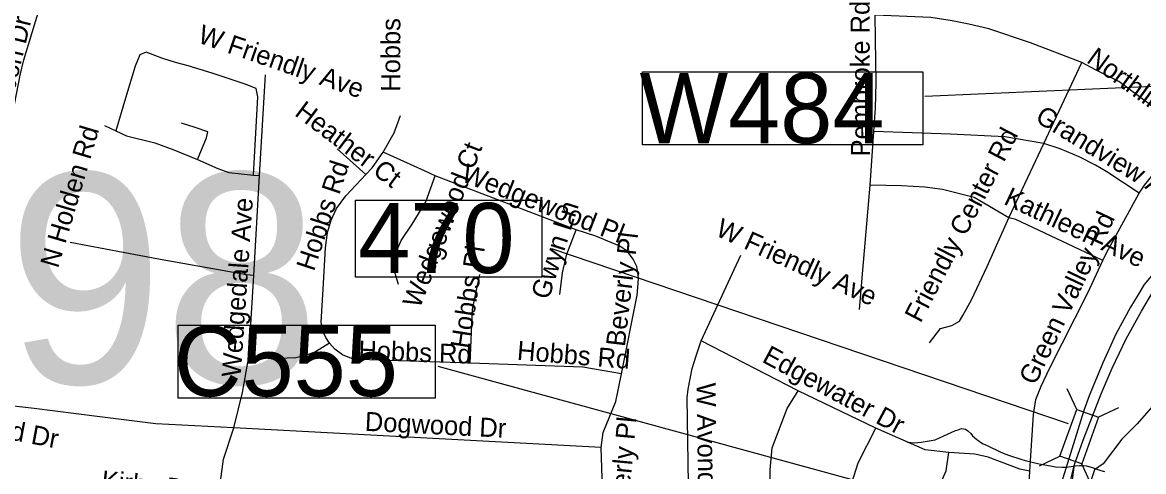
# Model space of a CAD drawing. Extents: x 1662474 to 1856135, y 779280 to 917889.
# Drawn here: x 1749630 to 1755228, y 849614 to 851857 of the extents above; entities that cross this region are included whole.
import ezdxf

# ---------------------------------------------------------------- set-up
doc = ezdxf.new("R2010")
doc.units = 0
for name, color, linetype in [('Exist Hydrographic Creek Single Shore', 7, 'Continuous'), ('Exist Hydrographic Misc Water Feature', 7, 'Continuous'), ('Exist Road Non-System Structure Non-Sys Other Number Label', 7, 'Continuous'), ('Exist Road Non-System Type 51', 7, 'Continuous'), ('Exist Road Non-System Type 51 Label', 7, 'Continuous'), ('Exist Road Primary Interstate Ramp 1 Lane Attributed', 7, 'Continuous'), ('Exist Road Secondary Structure Standard Bridge CELL', 7, 'Continuous'), ('Exist Road Secondary Structure Standard Bridge Number Label', 7, 'Continuous'), ('Exist Road Secondary Type 51 Divided Attributed', 7, 'Continuous'), ('Exist Vertical Profile Horizontal Axis Label Major', 7, 'Continuous'), ('Prop Superelevation Label', 7, 'Continuous')]:
    doc.layers.add(name, color=color, linetype=linetype)

msp = doc.modelspace()

# ---------------------------------------------------------------- linework, layer by layer
at = {"layer": 'Exist Hydrographic Creek Single Shore'}
msp.add_lwpolyline([(1755265.4, 849931.6), (1755196.2, 849852.1), (1755118.4, 849775.6), (1755026.5, 849652.6), (1754981.9, 849622.1), (1754965.9, 849573.3)], dxfattribs=at)
at = {"layer": 'Exist Hydrographic Misc Water Feature'}
msp.add_lwpolyline([(1754049, 849761.4), (1754083.8, 849758), (1754117.4, 849760.3), (1754187.4, 849772.8), (1754230.5, 849793.3), (1754266.2, 849808.9), (1754288.3, 849818.6), (1754301.3, 849822.1), (1754317.9, 849829), (1754338.2, 849826.5), (1754349.7, 849817.9), (1754365.4, 849804.4), (1754373, 849792.9), (1754395.5, 849775), (1754405.3, 849767), (1754413.1, 849761), (1754427.3, 849752.8), (1754435.3, 849748.8), (1754457, 849738.6), (1754508.9, 849714.1), (1754526.9, 849706), (1754552.8, 849695.8), (1754614.7, 849675.2), (1754636.6, 849669), (1754706.5, 849652.5), (1754762.5, 849642.1), (1754788.4, 849637.9), (1754820.4, 849635.6), (1754840.2, 849635.4), (1754866.5, 849639.2), (1754886.4, 849643), (1754908.5, 849644.8), (1754928.4, 849644.7), (1754942.6, 849642.5), (1754970.2, 849634.3), (1755014.3, 849620), (1755032.2, 849613.8)], dxfattribs=at)
at = {"layer": 'Exist Road Non-System Type 51'}
for p, q in [((1754729.4, 851252.8), (1754918.9, 851656.7)), ((1750814.2, 851092.9), (1750843.1, 851594.8)), ((1750040.2, 851342.5), (1750095.9, 851316.2)), ((1753863, 851043.6), (1753881.6, 851312.1)), ((1754554.4, 850880.9), (1754729.4, 851252.8)), ((1751344.4, 851096.9), (1751200.4, 851225.8)), ((1750783, 851094.2), (1750814.2, 851092.9)), ((1750784.9, 850593.8), (1750814.2, 851092.9)), ((1752395.2, 850820.8), (1751690.1, 851090.4)), ((1753019.1, 850266.7), (1753216, 850693.8)), ((1750760.6, 850186.4), (1750784.9, 850593.8)), ((1753502.4, 850017.6), (1753019.1, 850266.7)), ((1753890.9, 849831.2), (1753502.4, 850017.6)), ((1752519.9, 849734.7), (1750685.9, 849832.1))]:
    msp.add_line(p, q, dxfattribs=at)
for points in [[(1749062.2, 850110.9), (1749128.9, 850192.2), (1749243.6, 850353.4), (1749275.6, 850397.9), (1749310.4, 850464.9), (1749368.1, 850595.4), (1749394.4, 850679.2), (1749541.2, 851234.4), (1749581.1, 851402.9), (1749617.9, 851593.2), (1749637.1, 851670.1), (1749719.8, 851942.8)], [(1753881.6, 851312.1), (1753888.4, 851427.9), (1753892.4, 851555.9), (1753890.5, 851660.7), (1753887.9, 851893.4)], [(1754918.9, 851656.7), (1754663.8, 851755.1), (1754454.6, 851825.5), (1754355.9, 851847.5), (1754272.1, 851865.4), (1754165.1, 851881.1), (1753887.9, 851893.4)], [(1750783, 851094.2), (1750804.8, 851484.8), (1750795.9, 851526.2), (1750741.8, 851547.8), (1750576.4, 851603.9), (1750457.8, 851639.9), (1750394.5, 851655.9), (1750326, 851677.4), (1750247, 851707.9), (1750216.4, 851695.2), (1750193, 851637.9), (1750144.1, 851479.2), (1750095.9, 851316.2)], [(1755435.6, 851294.5), (1755258.5, 851446.5), (1755103.4, 851561.9), (1754987.6, 851619.4), (1754918.9, 851656.7)], [(1751430.8, 851208.2), (1751486.1, 851305.5), (1751517.1, 851392.4)], [(1750095.9, 851316.2), (1750149.1, 851291.1), (1750290.4, 851256.2), (1750385.9, 851221.2), (1750504.2, 851171.7)], [(1750504.2, 851171.7), (1750549.4, 851279.9), (1750554.6, 851310.2), (1750491.6, 851331.8), (1750423.4, 851353.4)], [(1754729.4, 851252.8), (1754535.6, 851286.1), (1754263.2, 851298.7), (1753881.6, 851312.1)], [(1755205.1, 851003.9), (1755043.9, 851111), (1754987.6, 851143.6), (1754906.5, 851186.1), (1754810.5, 851224.9), (1754729.4, 851252.8)], [(1755205.1, 851003.9), (1755232.5, 851044.4), (1755435.6, 851294.5)], [(1751344.4, 851096.9), (1751375.4, 851129.9), (1751430.8, 851208.2)], [(1751690.1, 851090.4), (1751637.9, 851115.5), (1751430.8, 851208.2)], [(1750504.2, 851171.7), (1750604.8, 851126.8), (1750660.9, 851106.9), (1750783, 851094.2)], [(1751162.8, 850255.2), (1751145.1, 850283.2), (1751130.5, 850312.1), (1751122.1, 850360.4), (1751131, 850525.2), (1751143.1, 850731.2), (1751153.1, 850807.7), (1751171.1, 850869.6), (1751197.1, 850926.8), (1751244.1, 850991.4), (1751344.4, 851096.9)], [(1751507.6, 850547.9), (1751486.1, 850620.2), (1751486.1, 850670.7), (1751500, 850721.2), (1751520.2, 850767.8), (1751576.4, 850849.9), (1751643.4, 850960.9), (1751690.1, 851090.4)], [(1753808.6, 850422.9), (1753825.4, 850620), (1753863, 851043.6)], [(1754554.4, 850880.9), (1754381.6, 850982.9), (1754224.4, 851022.6), (1754134.9, 851034.9), (1754019.1, 851041.5), (1753863, 851043.6)], [(1755024.6, 850668.2), (1755042.2, 850706.1), (1755205.1, 851003.9)], [(1754158.5, 850257.2), (1754212.9, 850329.2), (1754270.1, 850343.6), (1754308.6, 850364.4), (1754324.4, 850393.8), (1754369.2, 850471.9), (1754446.1, 850638.6), (1754554.4, 850880.9)], [(1755024.6, 850668.2), (1754590.5, 850872.8), (1754554.4, 850880.9)], [(1752313.1, 850497.4), (1752326.2, 850606.1), (1752348.4, 850698.8), (1752395.2, 850820.8)], [(1752620.2, 850102.4), (1752698.6, 850495.6), (1752704.1, 850553.1), (1752705.5, 850581.2), (1752703.1, 850607.4), (1752697.1, 850638.6), (1752679.5, 850674), (1752651.4, 850713.4), (1752611.9, 850739.9), (1752492.1, 850789.2), (1752395.2, 850820.8)], [(1750784.9, 850593.8), (1750748.4, 850595.9), (1750308.8, 850674.9), (1749867.5, 850757.2)], [(1754689.8, 849973.2), (1754716.8, 850040.2), (1754758.5, 850128.4), (1754949.4, 850506.9), (1755024.6, 850668.2)], [(1751864.9, 850155.4), (1751876.6, 850425), (1751913.6, 850598.2)], [(1751162.8, 850255.2), (1751092.9, 850211.4), (1751043.1, 850192.9), (1750994, 850182.4), (1750908.6, 850178), (1750832.6, 850183.2), (1750760.6, 850186.4)], [(1751864.9, 850155.4), (1751312.9, 850173.8), (1751273.2, 850178.2), (1751227.4, 850196.6), (1751189.9, 850225), (1751162.8, 850255.2)], [(1752805, 848575.2), (1752917.1, 848825.5), (1752956.4, 848956), (1752963.5, 849012.2), (1752949.1, 849982.2), (1752953.9, 850025), (1752973.8, 850129.4), (1752992.9, 850191.9), (1753019.1, 850266.7)], [(1750685.9, 849832.1), (1750728.9, 850008.4), (1750760.6, 850186.4)], [(1752620.2, 850102.4), (1752427.4, 850136.2), (1751864.9, 850155.4)], [(1749687.5, 849928.9), (1749453.1, 849955.4), (1749381.1, 849965.2), (1749283.2, 849992.9), (1749228.9, 850008.7), (1749136.4, 850061.2), (1749062.2, 850110.9)], [(1752519.9, 849734.7), (1752530.1, 849810), (1752592.9, 849964.1), (1752620.2, 850102.4)], [(1753298.4, 848464.1), (1753293.6, 848612.2), (1753297.9, 848698.8), (1753354.4, 848884.9), (1753364.6, 849009), (1753362.5, 849622.4), (1753374, 849731.9), (1753447.5, 849929.4), (1753502.4, 850017.6)], [(1754659.6, 849616.6), (1754678.1, 849899.8), (1754689.8, 849973.2)], [(1750685.9, 849832.1), (1750296.4, 849853.1), (1750002.1, 849888.5), (1749687.5, 849928.9)], [(1750614.2, 849432.1), (1750617.9, 849564.1), (1750632.9, 849675.7), (1750685.9, 849832.1)], [(1753845.4, 848473), (1753845.9, 848643.1), (1753825.6, 848755.4), (1753765.9, 848981.2), (1753764.2, 849284), (1753763, 849531.9), (1753801.9, 849657.2), (1753890.9, 849831.2)], [(1754255.1, 849709.5), (1754136.5, 849722.6), (1753890.9, 849831.2)], [(1752465.1, 849287.2), (1752504.5, 849374.9), (1752527.4, 849480.1), (1752519.9, 849734.7)], [(1754118.9, 848442.9), (1754206.5, 848705.6), (1754228.1, 848856.8), (1754215.5, 848976.7), (1754134.4, 849244.2), (1754132.2, 849323.7), (1754150.1, 849413.2), (1754242.8, 849618.4), (1754255.1, 849709.5)], [(1754659.6, 849616.6), (1754610.5, 849625.8), (1754451.4, 849685.9), (1754384.5, 849701.6), (1754255.1, 849709.5)], [(1754461.4, 848218.4), (1754506.5, 848314.8), (1754546.4, 848432.4), (1754581.4, 848565.2), (1754600.8, 848669.9), (1754616.2, 848831.9), (1754659.6, 849616.6)]]:
    msp.add_lwpolyline(points, dxfattribs=at)
at = {"layer": 'Exist Road Primary Interstate Ramp 1 Lane Attributed'}
msp.add_lwpolyline([(1754922.8, 849208.2), (1754887, 849307.8), (1754873.1, 849363.6), (1754869.1, 849443.2), (1754865.1, 849508.9), (1754883.4, 849649.2)], dxfattribs=at)
at = {"layer": 'Exist Road Secondary Structure Standard Bridge CELL'}
for p, q in [((1754894.5, 849924.2), (1754846.5, 850026.7)), ((1755000.9, 849885.7), (1755103.4, 849933.7)), ((1754707.2, 849643.2), (1754809.7, 849691.3)), ((1754966.6, 849549.4), (1754918.6, 849651.9))]:
    msp.add_line(p, q, dxfattribs=at)
msp.add_lwpolyline([(1754809.7, 849691.3), (1754894, 849924.4), (1755002.9, 849885), (1754918.6, 849651.9)], close=True, dxfattribs=at)
at = {"layer": 'Exist Road Secondary Structure Standard Bridge Number Label'}
msp.add_line((1754852.1, 849851.7), (1752272.6, 850725.4), dxfattribs=at)
msp.add_lwpolyline([(1751293.5, 850969.7), (1752222.4, 850969.7), (1752222.4, 850585.5), (1751293.5, 850585.5)], close=True, dxfattribs=at)
at = {"layer": 'Exist Road Secondary Type 51 Divided Attributed'}
for points in [[(1756576.2, 851620), (1756519.5, 851579.8), (1756464.8, 851541.1), (1756375.5, 851481.1), (1756209, 851369.2), (1756051.3, 851269.1), (1755931.2, 851192.9), (1755768.1, 851068.6), (1755627, 850962.9), (1755472.6, 850830.6), (1755344.8, 850685.2), (1755230.1, 850548.6), (1755198.5, 850495.5), (1755162.6, 850435), (1755088.6, 850300.4), (1755024.7, 850157.2), (1754955.6, 849991.9), (1754930.1, 849919.6), (1754779.2, 849436.6), (1754745.4, 849138.2)], [(1754926.1, 849770.5), (1755016.2, 850003), (1755071.5, 850130.9), (1755141.2, 850276.2), (1755216.9, 850415.7), (1755272.1, 850508.7), (1755341.9, 850610.4), (1755526.3, 850809.8), (1755606.3, 850885.7), (1755887.7, 851082.2)], [(1754883.4, 849649.2), (1754926.1, 849770.5)], [(1754702, 847938.5), (1754752, 848072.3), (1754760.4, 848102.2), (1754769.5, 848135), (1754779.6, 848179.6), (1754794.7, 848261.2), (1754802.9, 848321.8), (1754809.5, 848380.8), (1754813.2, 848439.6), (1754810.2, 848646.3), (1754794.9, 848830.2), (1754793.2, 848895.6), (1754791.8, 849136.8), (1754798, 849256.4), (1754813.3, 849363.7), (1754883.4, 849649.2)]]:
    msp.add_lwpolyline(points, dxfattribs=at)
at = {"layer": 'Exist Vertical Profile Horizontal Axis Label Major'}
msp.add_line((1754871.8, 849273.5), (1751704.9, 850138.8), dxfattribs=at)
msp.add_lwpolyline([(1750407.7, 850345.6), (1751690.6, 850345.6), (1751690.6, 849980.6), (1750407.7, 849980.6)], close=True, dxfattribs=at)
at = {"layer": 'Prop Superelevation Label'}
msp.add_line((1756464.2, 851587.7), (1754135.9, 851487.1), dxfattribs=at)
msp.add_lwpolyline([(1752725.2, 851610.6), (1754124.9, 851610.6), (1754124.9, 851245.3), (1752725.2, 851245.3)], close=True, dxfattribs=at)

# ---------------------------------------------------------------- texts
at = {"layer": 'Exist Road Non-System Structure Non-Sys Other Number Label'}
msp.add_text('J498', height=1049.86, dxfattribs=at).set_placement((1748070, 850054.4))
at = {"layer": 'Exist Road Non-System Type 51 Label'}
for s, rotation, p in [('Hobbs Rd', 89.8342, (1751515.7, 851510.9)), ('Pembroke Rd', 90.201, (1753861.9, 851187.9)), ('Audubon Dr', 76.5093, (1749518.5, 851215.1)), ('W Friendly Ave', 340.9198, (1750500, 851758)), ('Northline Ave', 323.8533, (1754937.8, 851661.1)), ('Heather Ct', 323.113, (1750983.6, 851395.4)), ('Grandview Ave', 328.5847, (1754681.1, 851365.8)), ('N Holden Rd', 73.5668, (1749807.7, 850625.7)), ('Friendly Center Rd', 62.6228, (1754114.4, 850352.1)), ('Wedgewood Ct', 68.8112, (1751613.3, 850424.3)), ('Hobbs Rd', 71.7382, (1751085.1, 850610.3)), ('Wedgewood Pl', 338.5668, (1751815.6, 851066.1)), ('Kathleen Ave', 334.7802, (1754524.5, 850951.6)), ('Wedgedale Ave', 86.0728, (1750719.3, 850083.3)), ('Gwyn Ln', 72.3977, (1752257.4, 850467.8)), ('Green Valley Rd', 64.5571, (1754687, 850040.8)), ('W Friendly Ave', 335.5607, (1753084.7, 850795.1)), ('Beverly Pl', 83.2963, (1752637.5, 850234.8)), ('Hobbs Pl', 81.1858, (1751860.1, 850224.6)), ('Hobbs Rd', 357.8017, (1751305.9, 850174)), ('Hobbs Rd', 355.3428, (1752096.9, 850172.3)), ('Edgewater Dr', 331.7678, (1753317.6, 850163.9)), ('W Avondale Dr', 270.9057, (1752995.3, 850056.8)), ('Dogwood Dr', 349.3113, (1749106.1, 849860.1)), ('Dogwood Dr', 357.1672, (1751337.9, 849817.7)), ('Beverly Pl', 84.7409, (1752643.2, 849313.5)), ('Kirby Dr', 353.9211, (1750020.6, 849525.7))]:
    msp.add_text(s, height=95, rotation=rotation, dxfattribs=at).set_placement(p)
at = {"layer": 'Exist Road Secondary Structure Standard Bridge Number Label'}
msp.add_text('470', height=350, dxfattribs=at).set_placement((1751306, 850605.3))
at = {"layer": 'Exist Vertical Profile Horizontal Axis Label Major'}
msp.add_text('C555', height=350, dxfattribs=at).set_placement((1750385.5, 849990.4))
at = {"layer": 'Prop Superelevation Label'}
msp.add_text('W484', height=350, dxfattribs=at).set_placement((1752711.4, 851253.7))

doc.saveas('drawing.dxf')
